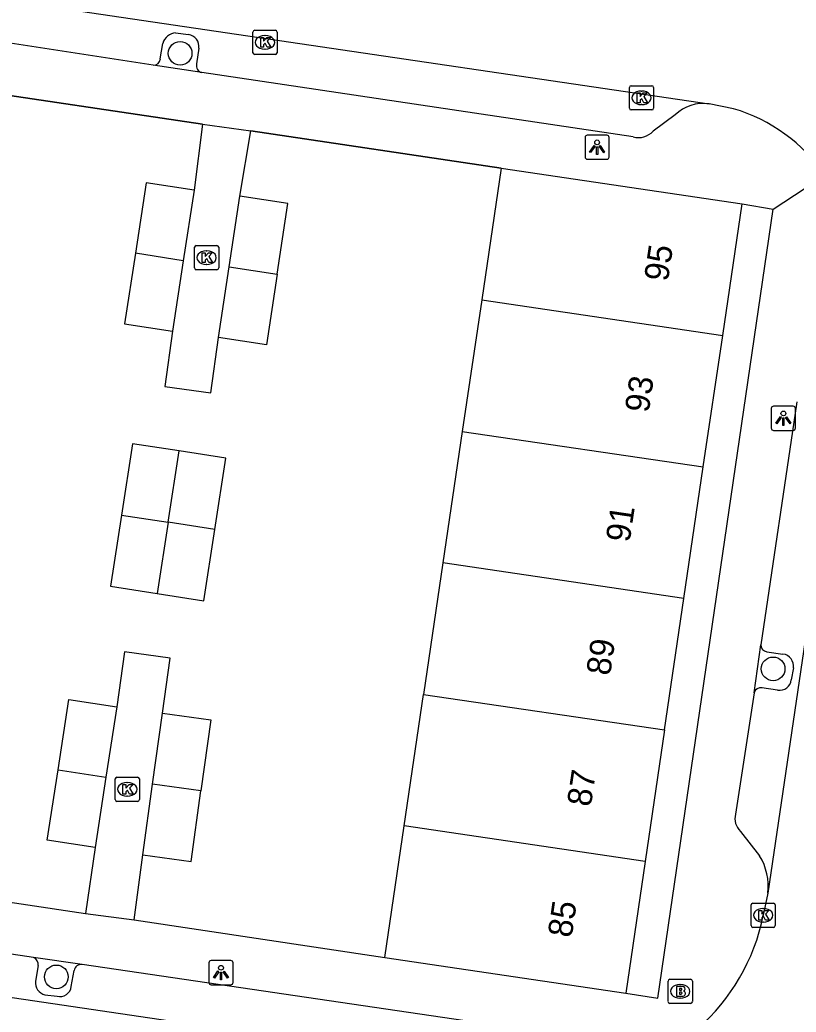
# Model space of a CAD drawing. Extents: x 164150 to 165261, y 382513 to 383432.
# Drawn here: x 164499.71 to 164531.78, y 383280.23 to 383321.23 of the extents above; entities that cross this region are included whole.
import ezdxf

# ---------------------------------------------------------------- set-up
doc = ezdxf.new("R2010")
doc.units = 0
for name, color, linetype in [('IMGEO_Boom', 7, 'Continuous'), ('IMGEO_Brandkraan', 7, 'Continuous'), ('IMGEO_Kolk', 7, 'Continuous'), ('IMGEO_Lichtpunt', 7, 'Continuous'), ('IMGEO_Muur', 7, 'Continuous'), ('IMGEO_Pand', 7, 'Continuous'), ('IMGEO_Pand_nummerreeks', 7, 'Continuous'), ('IMGEO_Parkeervlak_open', 7, 'Continuous'), ('IMGEO_Rijbaan_lokaal_open', 7, 'Continuous'), ('IMGEO_Voetpad_open', 7, 'Continuous')]:
    doc.layers.add(name, color=color, linetype=linetype)

msp = doc.modelspace()

# ---------------------------------------------------------------- linework, layer by layer
at = {"layer": 'IMGEO_Boom'}
for centre in [(164506.335, 383319.842), (164530.827, 383294.415), (164501.222, 383281.689)]:
    msp.add_circle(centre, 0.489, dxfattribs=at)
at = {"layer": 'IMGEO_Brandkraan'}
for p, q in [((164526.565, 383281.592), (164527.417, 383281.592)), ((164526.49, 383280.666), (164526.49, 383281.518)), ((164526.978, 383281.372), (164527.003, 383281.372)), ((164527.491, 383281.518), (164527.491, 383280.666)), ((164527.001, 383280.812), (164526.976, 383280.812)), ((164527.417, 383280.592), (164526.565, 383280.592))]:
    msp.add_line(p, q, dxfattribs=at)
for points in [[(164526.565, 383281.592), (164527.417, 383281.592)], [(164526.49, 383280.666), (164526.49, 383281.518)], [(164526.838, 383281.292), (164526.838, 383280.892), (164527.051, 383280.892)], [(164527.069, 383281.292), (164526.838, 383281.292)], [(164527.017, 383281.211), (164526.963, 383281.211), (164526.963, 383281.135)], [(164527.491, 383281.518), (164527.491, 383280.666)], [(164526.963, 383281.135), (164527.016, 383281.135)], [(164527.025, 383281.059), (164526.963, 383281.059), (164526.963, 383280.978)], [(164526.963, 383280.978), (164527.025, 383280.978)], [(164527.417, 383280.592), (164526.565, 383280.592)]]:
    msp.add_lwpolyline(points, dxfattribs=at)
for centre, radius, start, end in [((164526.567, 383281.516), 0.0765, 91.552, 178.448), ((164526.567, 383281.516), 0.0765, 91.552, 178.448), ((164527.415, 383281.516), 0.0765, 1.552, 88.448), ((164527.415, 383281.516), 0.0765, 1.552, 88.448), ((164527.018, 383281.173), 0.0379, 267.8285, 90.9355), ((164527.073, 383281.147), 0.145, 59.4692, 91.5367), ((164527.098, 383281.194), 0.0922, 285.5137, 58.1501), ((164527.026, 383281.018), 0.0404, 269.8759, 90.5077), ((164527.057, 383281.143), 0.251, 268.6676, 293.5347), ((164527.103, 383281.002), 0.105, 301.3115, 78.989), ((164526.567, 383280.668), 0.0765, 181.552, 268.448), ((164526.567, 383280.668), 0.0765, 181.552, 268.448), ((164527.415, 383280.668), 0.0765, 271.552, 358.448), ((164527.415, 383280.668), 0.0765, 271.552, 358.448)]:
    msp.add_arc(centre, radius, start, end, dxfattribs=at)
for centre, major_axis, ratio, start_param, end_param in [((164526.977, 383281.092), (-0.387, 0.002), 0.722429, 4.712389, 7.853982), ((164527.002, 383281.092), (-0.39, 0.002), 0.717154, 1.570796, 4.712389)]:
    msp.add_ellipse(centre, major_axis=major_axis, ratio=ratio, start_param=start_param, end_param=end_param, dxfattribs=at)
at = {"layer": 'IMGEO_Kolk'}
for p, q in [((164509.34, 383319.868), (164509.34, 383320.72)), ((164509.415, 383320.794), (164510.267, 383320.794)), ((164509.828, 383320.574), (164509.853, 383320.574)), ((164510.341, 383320.72), (164510.341, 383319.868)), ((164510.267, 383319.794), (164509.415, 383319.794)), ((164509.851, 383320.014), (164509.826, 383320.014)), ((164524.965, 383318.504), (164525.817, 383318.504)), ((164524.89, 383317.578), (164524.89, 383318.43)), ((164525.378, 383318.284), (164525.403, 383318.284)), ((164525.891, 383318.43), (164525.891, 383317.578)), ((164525.401, 383317.724), (164525.376, 383317.724)), ((164525.817, 383317.504), (164524.965, 383317.504)), ((164506.926, 383310.976), (164506.926, 383311.828)), ((164507.001, 383311.902), (164507.853, 383311.902)), ((164507.414, 383311.682), (164507.439, 383311.682)), ((164507.927, 383311.828), (164507.927, 383310.976)), ((164507.437, 383311.122), (164507.412, 383311.122)), ((164507.853, 383310.902), (164507.001, 383310.902)), ((164503.651, 383289.014), (164503.651, 383289.866)), ((164503.726, 383289.94), (164504.578, 383289.94)), ((164504.652, 383289.866), (164504.652, 383289.014)), ((164504.139, 383289.72), (164504.164, 383289.72)), ((164504.162, 383289.16), (164504.137, 383289.16)), ((164504.578, 383288.94), (164503.726, 383288.94)), ((164529.917, 383283.809), (164529.917, 383284.661)), ((164529.992, 383284.735), (164530.844, 383284.735)), ((164530.405, 383284.515), (164530.43, 383284.515)), ((164530.918, 383284.661), (164530.918, 383283.809)), ((164530.844, 383283.735), (164529.992, 383283.735)), ((164530.428, 383283.955), (164530.403, 383283.955))]:
    msp.add_line(p, q, dxfattribs=at)
for points in [[(164509.34, 383319.868), (164509.34, 383320.72)], [(164509.415, 383320.794), (164510.267, 383320.794)], [(164510.341, 383320.72), (164510.341, 383319.868)], [(164509.661, 383320.494), (164509.784, 383320.494), (164509.784, 383320.343), (164509.914, 383320.494), (164510.078, 383320.494), (164509.932, 383320.343), (164510.085, 383320.094), (164509.933, 383320.094), (164509.848, 383320.258), (164509.784, 383320.191), (164509.784, 383320.094), (164509.661, 383320.094), (164509.661, 383320.494)], [(164510.267, 383319.794), (164509.415, 383319.794)], [(164524.965, 383318.504), (164525.817, 383318.504)], [(164524.89, 383317.578), (164524.89, 383318.43)], [(164525.211, 383318.204), (164525.334, 383318.204), (164525.334, 383318.053), (164525.464, 383318.204), (164525.628, 383318.204), (164525.482, 383318.053), (164525.635, 383317.804), (164525.483, 383317.804), (164525.398, 383317.968), (164525.334, 383317.901), (164525.334, 383317.804), (164525.211, 383317.804), (164525.211, 383318.204)], [(164525.891, 383318.43), (164525.891, 383317.578)], [(164525.817, 383317.504), (164524.965, 383317.504)], [(164506.926, 383310.976), (164506.926, 383311.828)], [(164507.001, 383311.902), (164507.853, 383311.902)], [(164507.247, 383311.602), (164507.37, 383311.602), (164507.37, 383311.451), (164507.5, 383311.602), (164507.664, 383311.602), (164507.518, 383311.451), (164507.671, 383311.202), (164507.519, 383311.202), (164507.434, 383311.366), (164507.37, 383311.299), (164507.37, 383311.202), (164507.247, 383311.202), (164507.247, 383311.602)], [(164507.927, 383311.828), (164507.927, 383310.976)], [(164507.853, 383310.902), (164507.001, 383310.902)], [(164503.651, 383289.014), (164503.651, 383289.866)], [(164503.726, 383289.94), (164504.578, 383289.94)], [(164504.652, 383289.866), (164504.652, 383289.014)], [(164503.972, 383289.64), (164504.095, 383289.64), (164504.095, 383289.489), (164504.225, 383289.64), (164504.389, 383289.64), (164504.243, 383289.489), (164504.396, 383289.24), (164504.244, 383289.24), (164504.159, 383289.404), (164504.095, 383289.337), (164504.095, 383289.24), (164503.972, 383289.24), (164503.972, 383289.64)], [(164504.578, 383288.94), (164503.726, 383288.94)], [(164529.917, 383283.809), (164529.917, 383284.661)], [(164529.992, 383284.735), (164530.844, 383284.735)], [(164530.918, 383284.661), (164530.918, 383283.809)], [(164530.238, 383284.435), (164530.361, 383284.435), (164530.361, 383284.284), (164530.491, 383284.435), (164530.655, 383284.435), (164530.509, 383284.284), (164530.662, 383284.035), (164530.51, 383284.035), (164530.425, 383284.199), (164530.361, 383284.132), (164530.361, 383284.035), (164530.238, 383284.035), (164530.238, 383284.435)], [(164530.844, 383283.735), (164529.992, 383283.735)]]:
    msp.add_lwpolyline(points, dxfattribs=at)
for centre, start, end in [((164509.417, 383320.718), 91.552, 178.448), ((164509.417, 383320.718), 91.552, 178.448), ((164510.265, 383320.718), 1.552, 88.448), ((164510.265, 383320.718), 1.552, 88.448), ((164509.417, 383319.87), 181.552, 268.448), ((164509.417, 383319.87), 181.552, 268.448), ((164510.265, 383319.87), 271.552, 358.448), ((164510.265, 383319.87), 271.552, 358.448), ((164524.967, 383318.428), 91.552, 178.448), ((164524.967, 383318.428), 91.552, 178.448), ((164525.815, 383318.428), 1.552, 88.448), ((164525.815, 383318.428), 1.552, 88.448), ((164524.967, 383317.58), 181.552, 268.448), ((164524.967, 383317.58), 181.552, 268.448), ((164525.815, 383317.58), 271.552, 358.448), ((164525.815, 383317.58), 271.552, 358.448), ((164507.003, 383311.826), 91.552, 178.448), ((164507.003, 383311.826), 91.552, 178.448), ((164507.851, 383311.826), 1.552, 88.448), ((164507.851, 383311.826), 1.552, 88.448), ((164507.003, 383310.978), 181.552, 268.448), ((164507.003, 383310.978), 181.552, 268.448), ((164507.851, 383310.978), 271.552, 358.448), ((164507.851, 383310.978), 271.552, 358.448), ((164503.728, 383289.864), 91.552, 178.448), ((164503.728, 383289.864), 91.552, 178.448), ((164504.576, 383289.864), 1.552, 88.448), ((164504.576, 383289.864), 1.552, 88.448), ((164503.728, 383289.016), 181.552, 268.448), ((164503.728, 383289.016), 181.552, 268.448), ((164504.576, 383289.016), 271.552, 358.448), ((164504.576, 383289.016), 271.552, 358.448), ((164529.994, 383284.659), 91.552, 178.448), ((164529.994, 383284.659), 91.552, 178.448), ((164530.842, 383284.659), 1.552, 88.448), ((164530.842, 383284.659), 1.552, 88.448), ((164529.994, 383283.811), 181.552, 268.448), ((164529.994, 383283.811), 181.552, 268.448), ((164530.842, 383283.811), 271.552, 358.448), ((164530.842, 383283.811), 271.552, 358.448)]:
    msp.add_arc(centre, 0.0765, start, end, dxfattribs=at)
for centre, major_axis, ratio, start_param, end_param in [((164509.827, 383320.294), (-0.387, 0.002), 0.722429, 4.712389, 7.853982), ((164509.852, 383320.294), (-0.39, 0.002), 0.717154, 1.570796, 4.712389), ((164525.377, 383318.004), (-0.387, 0.002), 0.722429, 4.712389, 7.853982), ((164525.402, 383318.004), (-0.39, 0.002), 0.717154, 1.570796, 4.712389), ((164507.413, 383311.402), (-0.387, 0.002), 0.722429, 4.712389, 7.853982), ((164507.438, 383311.402), (-0.39, 0.002), 0.717154, 1.570796, 4.712389), ((164504.138, 383289.44), (-0.387, 0.002), 0.722429, 4.712389, 7.853982), ((164504.163, 383289.44), (-0.39, 0.002), 0.717154, 1.570796, 4.712389), ((164530.404, 383284.235), (-0.387, 0.002), 0.722429, 4.712389, 7.853982), ((164530.429, 383284.235), (-0.39, 0.002), 0.717154, 1.570796, 4.712389)]:
    msp.add_ellipse(centre, major_axis=major_axis, ratio=ratio, start_param=start_param, end_param=end_param, dxfattribs=at)
at = {"layer": 'IMGEO_Lichtpunt'}
for p, q in [((164523.96, 383316.46), (164523.152, 383316.46)), ((164523.96, 383316.46), (164523.152, 383316.46)), ((164523.058, 383316.365), (164523.058, 383315.558)), ((164523.058, 383316.365), (164523.058, 383315.558)), ((164524.054, 383315.558), (164524.054, 383316.365)), ((164524.054, 383315.558), (164524.054, 383316.365)), ((164523.152, 383315.464), (164523.96, 383315.464)), ((164523.152, 383315.464), (164523.96, 383315.464)), ((164530.753, 383305.169), (164530.753, 383304.362)), ((164530.753, 383305.169), (164530.753, 383304.362)), ((164531.655, 383305.264), (164530.847, 383305.264)), ((164531.655, 383305.264), (164530.847, 383305.264)), ((164531.749, 383304.362), (164531.749, 383305.169)), ((164531.749, 383304.362), (164531.749, 383305.169)), ((164530.847, 383304.268), (164531.655, 383304.268)), ((164530.847, 383304.268), (164531.655, 383304.268)), ((164507.523, 383282.269), (164507.523, 383281.462)), ((164507.523, 383282.269), (164507.523, 383281.462)), ((164508.425, 383282.364), (164507.617, 383282.364)), ((164508.425, 383282.364), (164507.617, 383282.364)), ((164508.519, 383281.462), (164508.519, 383282.269)), ((164508.519, 383281.462), (164508.519, 383282.269)), ((164507.617, 383281.368), (164508.425, 383281.368)), ((164507.617, 383281.368), (164508.425, 383281.368))]:
    msp.add_line(p, q, dxfattribs=at)
for points in [[(164523.432, 383316.029), (164523.471, 383316.001), (164523.283, 383315.739), (164523.245, 383315.766), (164523.432, 383316.029)], [(164523.644, 383316.001), (164523.682, 383316.028), (164523.869, 383315.766), (164523.83, 383315.738), (164523.644, 383316.001)], [(164523.534, 383315.981), (164523.581, 383315.981), (164523.581, 383315.659), (164523.534, 383315.659), (164523.534, 383315.981)], [(164531.127, 383304.833), (164531.166, 383304.805), (164530.978, 383304.543), (164530.94, 383304.57), (164531.127, 383304.833)], [(164531.229, 383304.785), (164531.276, 383304.785), (164531.276, 383304.463), (164531.229, 383304.463), (164531.229, 383304.785)], [(164531.339, 383304.805), (164531.377, 383304.832), (164531.564, 383304.57), (164531.525, 383304.542), (164531.339, 383304.805)], [(164507.897, 383281.933), (164507.936, 383281.905), (164507.748, 383281.643), (164507.71, 383281.67), (164507.897, 383281.933)], [(164507.999, 383281.885), (164508.046, 383281.885), (164508.046, 383281.563), (164507.999, 383281.563), (164507.999, 383281.885)], [(164508.109, 383281.905), (164508.147, 383281.932), (164508.334, 383281.67), (164508.295, 383281.642), (164508.109, 383281.905)]]:
    msp.add_lwpolyline(points, dxfattribs=at)
for centre in [(164523.557, 383316.163), (164531.252, 383304.967), (164508.022, 383282.067)]:
    msp.add_circle(centre, 0.0994, dxfattribs=at)
for centre, start, end in [((164523.152, 383316.365), 90, 180), ((164523.152, 383316.365), 90, 180), ((164523.96, 383316.365), 0, 90), ((164523.96, 383316.365), 0, 90), ((164523.152, 383315.558), 180, 270), ((164523.152, 383315.558), 180, 270), ((164523.96, 383315.558), 270, 0), ((164523.96, 383315.558), 270, 360), ((164530.847, 383305.169), 90, 180), ((164530.847, 383305.169), 90, 180), ((164531.655, 383305.169), 0, 90), ((164531.655, 383305.169), 0, 90), ((164530.847, 383304.362), 180, 270), ((164530.847, 383304.362), 180, 270), ((164531.655, 383304.362), 270, 0), ((164531.655, 383304.362), 270, 360), ((164507.617, 383282.269), 90, 180), ((164507.617, 383282.269), 90, 180), ((164508.425, 383282.269), 0, 90), ((164508.425, 383282.269), 0, 90), ((164507.617, 383281.462), 180, 270), ((164507.617, 383281.462), 180, 270), ((164508.425, 383281.462), 270, 0), ((164508.425, 383281.462), 270, 360)]:
    msp.add_arc(centre, 0.0946, start, end, dxfattribs=at)
at = {"layer": 'IMGEO_Muur'}
for points in [[(164507.252, 383316.914), (164496.878, 383318.464)], [(164519.593, 383315.096), (164509.254, 383316.642)], [(164492.057, 383285.863), (164502.426, 383284.314)], [(164504.432, 383284.046), (164514.784, 383282.488)]]:
    msp.add_lwpolyline(points, dxfattribs=at)
at = {"layer": 'IMGEO_Pand'}
for points in [[(164519.593, 383315.096), (164518.791, 383309.656)], [(164519.593, 383315.096), (164529.547, 383313.628)], [(164506.912, 383314.191), (164504.935, 383314.496), (164504.485, 383311.581)], [(164506.912, 383314.191), (164506.462, 383311.276)], [(164508.362, 383311.02), (164508.804, 383313.939)], [(164510.339, 383310.72), (164510.781, 383313.639), (164508.804, 383313.939)], [(164528.745, 383308.189), (164529.547, 383313.628)], [(164504.485, 383311.581), (164504.035, 383308.665), (164506.012, 383308.36)], [(164506.462, 383311.276), (164504.485, 383311.581)], [(164506.462, 383311.276), (164506.012, 383308.36)], [(164507.919, 383308.101), (164508.362, 383311.02)], [(164510.339, 383310.72), (164509.896, 383307.801), (164507.919, 383308.101)], [(164508.362, 383311.02), (164510.339, 383310.72)], [(164518.791, 383309.656), (164517.99, 383304.224)], [(164518.791, 383309.656), (164528.745, 383308.189)], [(164527.943, 383302.756), (164528.745, 383308.189)], [(164517.99, 383304.224), (164517.189, 383298.792)], [(164517.99, 383304.224), (164527.943, 383302.756)], [(164506.294, 383303.416), (164504.362, 383303.707), (164503.909, 383300.767)], [(164505.84, 383300.472), (164506.294, 383303.416)], [(164507.772, 383300.176), (164508.227, 383303.124), (164506.294, 383303.416)], [(164527.142, 383297.324), (164527.943, 383302.756)], [(164503.909, 383300.767), (164503.456, 383297.827), (164505.386, 383297.528)], [(164503.909, 383300.767), (164505.84, 383300.472)], [(164505.84, 383300.472), (164505.386, 383297.528)], [(164507.772, 383300.176), (164505.84, 383300.472)], [(164505.386, 383297.528), (164507.317, 383297.229), (164507.772, 383300.176)], [(164517.189, 383298.792), (164516.388, 383293.36)], [(164527.142, 383297.324), (164517.189, 383298.792)], [(164526.341, 383291.892), (164527.142, 383297.324)], [(164501.292, 383290.239), (164501.737, 383293.146), (164503.716, 383292.843)], [(164515.587, 383287.927), (164516.388, 383293.36)], [(164516.388, 383293.36), (164526.341, 383291.892)], [(164503.716, 383292.843), (164503.271, 383289.936)], [(164505.197, 383289.656), (164505.604, 383292.582)], [(164505.604, 383292.582), (164507.596, 383292.305), (164507.189, 383289.379)], [(164526.341, 383291.892), (164525.54, 383286.46)], [(164502.826, 383287.028), (164500.846, 383287.331), (164501.292, 383290.239)], [(164501.292, 383290.239), (164503.271, 383289.936)], [(164503.271, 383289.936), (164502.826, 383287.028)], [(164504.791, 383286.73), (164505.197, 383289.656)], [(164504.791, 383286.73), (164506.783, 383286.454), (164507.189, 383289.379)], [(164507.189, 383289.379), (164505.197, 383289.656)], [(164514.784, 383282.488), (164515.587, 383287.927)], [(164525.54, 383286.46), (164515.587, 383287.927)], [(164525.54, 383286.46), (164524.738, 383281.02)], [(164514.784, 383282.488), (164524.738, 383281.02)]]:
    msp.add_lwpolyline(points, dxfattribs=at)
at = {"layer": 'IMGEO_Parkeervlak_open'}
for points in [[(164506.149, 383320.691), (164506.68, 383320.615)], [(164505.516, 383319.616), (164505.615, 383320.253)], [(164507.108, 383320.055), (164507.017, 383319.404)], [(164530.565, 383295.122), (164531.234, 383295.028)], [(164531.666, 383294.454), (164531.578, 383293.966)], [(164531.012, 383293.54), (164530.368, 383293.636)], [(164500.472, 383282.158), (164500.36, 383281.512)], [(164501.837, 383281.295), (164501.953, 383281.953)], [(164500.746, 383280.95), (164501.251, 383280.892)]]:
    msp.add_lwpolyline(points, dxfattribs=at)
for centre, radius, start, end in [((164506.216, 383320.065), 0.63, 96.1197, 162.5992), ((164506.62, 383320.126), 0.493, 351.7174, 83.0629), ((164505.228, 383319.644), 0.29, 268.6819, 354.537), ((164507.293, 383319.325), 0.287, 164.13, 258.4971), ((164530.605, 383295.4), 0.281, 178.3679, 261.8709), ((164531.16, 383294.523), 0.51, 352.2341, 81.6971), ((164531.107, 383294.002), 0.472, 258.3476, 355.5864), ((164530.325, 383293.343), 0.296, 81.6238, 163.2959), ((164500.171, 383282.201), 0.304, 351.7856, 69.1607), ((164502.256, 383281.894), 0.308, 84.1355, 169.0534), ((164500.88, 383281.455), 0.523, 173.7675, 255.1976), ((164501.369, 383281.348), 0.471, 255.497, 353.5366)]:
    msp.add_arc(centre, radius, start, end, dxfattribs=at)
at = {"layer": 'IMGEO_Rijbaan_lokaal_open'}
for points in [[(164487.442, 383323.771), (164528.18, 383317.762)], [(164529.189, 383317.556), (164528.18, 383317.762)], [(164533.996, 383308.098), (164530.603, 383285.154)], [(164530.603, 383285.154), (164530.418, 383284.235)], [(164520.742, 383277.67), (164481.4, 383283.48)]]:
    msp.add_lwpolyline(points, dxfattribs=at)
for centre, radius, start, end in [((164527.112, 383310.669), 7.193, 35.2518, 73.2174), ((164522.213, 383285.855), 8.364, 273.5529, 348.8348)]:
    msp.add_arc(centre, radius, start, end, dxfattribs=at)
at = {"layer": 'IMGEO_Voetpad_open'}
for points in [[(164505.221, 383319.354), (164487.848, 383322.025)], [(164507.236, 383319.044), (164505.221, 383319.354)], [(164525.05, 383316.388), (164507.236, 383319.044)], [(164496.878, 383318.464), (164507.252, 383316.914)], [(164526.781, 383317.304), (164525.869, 383316.627)], [(164507.252, 383316.914), (164506.912, 383314.191)], [(164507.252, 383316.914), (164509.254, 383316.642)], [(164508.804, 383313.939), (164509.254, 383316.642)], [(164509.254, 383316.642), (164519.593, 383315.096)], [(164530.834, 383313.407), (164532.986, 383314.821)], [(164529.547, 383313.628), (164530.834, 383313.407)], [(164524.738, 383281.02), (164526.065, 383280.814), (164530.834, 383313.407)], [(164506.012, 383308.36), (164505.702, 383306.081), (164507.609, 383305.822), (164507.919, 383308.101)], [(164531.808, 383305.452), (164531.795, 383305.351), (164530.324, 383295.408)], [(164505.604, 383292.582), (164505.92, 383294.86), (164504.031, 383295.122), (164503.716, 383292.843)], [(164530.041, 383293.428), (164530.324, 383295.408)], [(164530.041, 383293.428), (164529.27, 383288.416)], [(164529.475, 383287.7), (164530.269, 383286.691)], [(164502.826, 383287.028), (164502.426, 383284.314)], [(164504.432, 383284.046), (164504.791, 383286.73)], [(164492.057, 383285.863), (164502.426, 383284.314)], [(164500.279, 383282.486), (164482.397, 383285.156)], [(164502.426, 383284.314), (164504.432, 383284.046)], [(164504.432, 383284.046), (164514.784, 383282.488)], [(164502.287, 383282.201), (164500.279, 383282.486)], [(164518.112, 383279.874), (164502.287, 383282.201)]]:
    msp.add_lwpolyline(points, dxfattribs=at)
for centre, radius, start, end in [((164527.952, 383316.093), 1.684, 82.2134, 134.0411), ((164525.261, 383317.189), 0.828, 255.2585, 317.278), ((164530.011, 383288.241), 0.761, 166.6846, 225.2696), ((164528.301, 383285.458), 2.322, 352.4667, 32.0535)]:
    msp.add_arc(centre, radius, start, end, dxfattribs=at)

# ---------------------------------------------------------------- texts
at = {"layer": 'IMGEO_Pand_nummerreeks'}
for s, p in [('95', (164526.481, 383310.387)), ('93', (164525.685, 383304.966)), ('91', (164524.899, 383299.613)), ('89', (164524.091, 383294.106)), ('87', (164523.296, 383288.691)), ('85', (164522.502, 383283.282))]:
    msp.add_text(s, height=1, rotation=81.6522, dxfattribs=at).set_placement(p)

doc.saveas('drawing.dxf')
